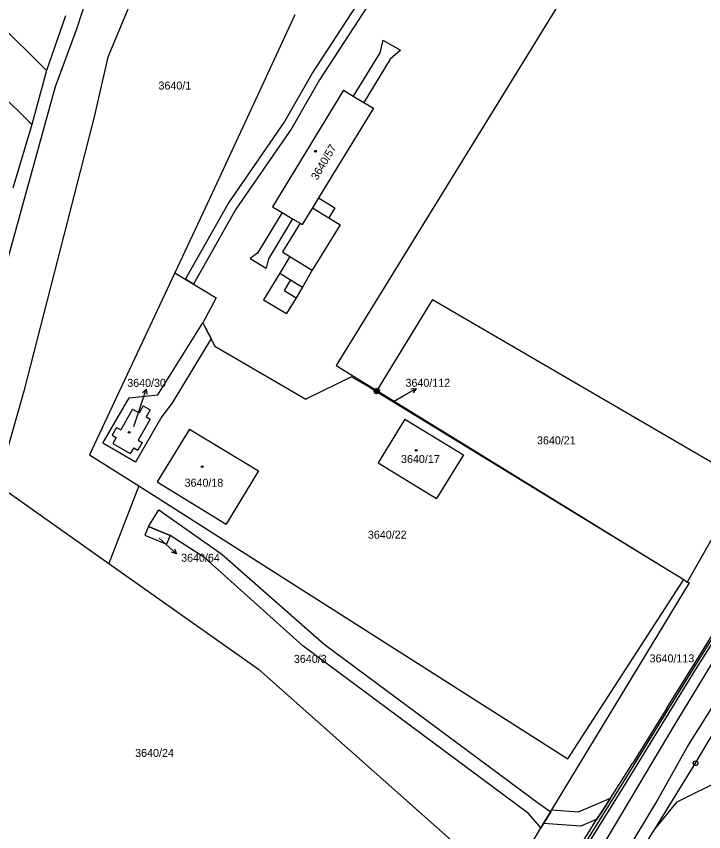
# Model space of a CAD drawing. Extents: x -593183 to -588034, y -1130415 to -1124994.
# Drawn here: x -592330.3 to -592184.3, y -1129180.7 to -1129007.5 of the extents above; entities that cross this region are included whole.
import ezdxf

# ---------------------------------------------------------------- set-up
doc = ezdxf.new("R2010")
doc.units = 0
for name, color, linetype in [('Vrstva 1', 7, 'Continuous'), ('Vrstva 16', 7, 'Continuous'), ('Vrstva 18', 7, 'Continuous'), ('Vrstva 19', 7, 'Continuous'), ('Vrstva 24', 7, 'Continuous'), ('Vrstva 25', 7, 'Continuous'), ('Vrstva 27', 7, 'Continuous'), ('Vrstva 4', 7, 'Continuous')]:
    doc.layers.add(name, color=color, linetype=linetype)

msp = doc.modelspace()

# ---------------------------------------------------------------- linework, layer by layer
at = {"layer": 'Vrstva 1'}
for p, q in [((-592391, -1128952.5), (-592323.89, -1129019.05)), ((-592301.69, -1128960.34), (-592317.48, -1129010.23)), ((-592188.45, -1128961.6), (-592262.31, -1129081.69)), ((-592356.73, -1129001.36), (-592326.97, -1129030.51)), ((-592306.02, -1129004.64), (-592310.86, -1129016.17)), ((-592271.1, -1129007.19), (-592279.51, -1129025.22)), ((-592319.81, -1129007.41), (-592323.89, -1129019.05)), ((-592317.48, -1129010.23), (-592322.01, -1129022.47)), ((-592252.46, -1129012.6), (-592253.07, -1129015.3)), ((-592252.46, -1129012.6), (-592248.68, -1129014.71)), ((-592253.07, -1129015.3), (-592258.73, -1129024.46)), ((-592248.68, -1129014.71), (-592250.88, -1129016.62)), ((-592310.86, -1129016.17), (-592313.83, -1129029.16)), ((-592250.88, -1129016.62), (-592256.46, -1129025.83)), ((-592323.89, -1129019.05), (-592326.97, -1129030.51)), ((-592322.01, -1129022.47), (-592337.72, -1129079.08)), ((-592260.8, -1129023.22), (-592275.84, -1129047.96)), ((-592260.8, -1129023.22), (-592258.73, -1129024.46)), ((-592279.51, -1129025.22), (-592289.12, -1129045.99)), ((-592256.46, -1129025.83), (-592254.44, -1129027.05)), ((-592254.44, -1129027.05), (-592266.08, -1129046.09)), ((-592313.83, -1129029.16), (-592328.69, -1129087.14)), ((-592326.97, -1129030.51), (-592331.01, -1129044.04)), ((-592289.12, -1129045.99), (-592296.64, -1129062.03)), ((-592266.08, -1129046.09), (-592262.62, -1129048.21)), ((-592275.84, -1129047.96), (-592273.79, -1129049.19)), ((-592262.62, -1129048.21), (-592263.89, -1129050.34)), ((-592273.79, -1129049.19), (-592279.03, -1129057.84)), ((-592271.61, -1129050.51), (-592276.74, -1129059.06)), ((-592271.61, -1129050.51), (-592270.01, -1129051.47)), ((-592263.89, -1129050.34), (-592261.52, -1129051.78)), ((-592270.01, -1129051.47), (-592273.73, -1129057.57)), ((-592261.52, -1129051.78), (-592267.47, -1129061.4)), ((-592279.03, -1129057.84), (-592280.6, -1129058.99)), ((-592280.6, -1129058.99), (-592277.19, -1129060.98)), ((-592276.74, -1129059.06), (-592277.19, -1129060.98)), ((-592272.18, -1129058.52), (-592274.33, -1129062.07)), ((-592273.73, -1129057.57), (-592272.18, -1129058.52)), ((-592296.64, -1129062.03), (-592314.72, -1129100.63)), ((-592296.64, -1129062.03), (-592287.84, -1129067.3)), ((-592274.33, -1129062.07), (-592277.8, -1129067.74)), ((-592267.47, -1129061.4), (-592269.47, -1129065.03)), ((-592269.47, -1129065.03), (-592270.87, -1129067.32)), ((-592287.84, -1129067.3), (-592290.64, -1129072.6)), ((-592277.8, -1129067.74), (-592272.9, -1129070.64)), ((-592270.87, -1129067.32), (-592272.9, -1129070.64)), ((-592241.9, -1129067.63), (-592253.67, -1129087.01)), ((-592241.9, -1129067.63), (-592180.51, -1129103.41)), ((-592290.64, -1129072.6), (-592288.09, -1129077.57)), ((-592288.09, -1129077.57), (-592268.82, -1129088.81)), ((-592262.31, -1129081.69), (-592253.67, -1129087.01)), ((-592259.06, -1129084.06), (-592268.82, -1129088.81)), ((-592259.06, -1129084.06), (-592255.1, -1129086.37)), ((-592255.1, -1129086.37), (-592253.77, -1129087.18)), ((-592328.69, -1129087.14), (-592332.99, -1129102.34)), ((-592253.77, -1129087.18), (-592253.67, -1129087.01)), ((-592253.77, -1129087.18), (-592193, -1129124.36)), ((-592253.67, -1129087.01), (-592193, -1129124.36)), ((-592303.36, -1129090.23), (-592304.22, -1129091.71)), ((-592303.36, -1129090.23), (-592301.83, -1129091.11)), ((-592305.58, -1129090.93), (-592308.12, -1129095.34)), ((-592305.58, -1129090.93), (-592304.22, -1129091.71)), ((-592301.83, -1129091.11), (-592302.69, -1129092.6)), ((-592301.86, -1129093.08), (-592304.43, -1129097.52)), ((-592302.69, -1129092.6), (-592301.86, -1129093.08)), ((-592247.76, -1129093.07), (-592253.44, -1129102.33)), ((-592247.76, -1129093.07), (-592235.29, -1129100.67)), ((-592308.99, -1129094.83), (-592309.92, -1129096.45)), ((-592308.99, -1129094.83), (-592308.12, -1129095.34)), ((-592293.48, -1129095.19), (-592300.37, -1129106.43)), ((-592293.48, -1129095.19), (-592278.85, -1129104.07)), ((-592309.92, -1129096.45), (-592309.05, -1129096.95)), ((-592309.05, -1129096.95), (-592309.8, -1129098.26)), ((-592309.8, -1129098.26), (-592306.09, -1129100.4)), ((-592303.56, -1129098.03), (-592304.49, -1129099.64)), ((-592304.43, -1129097.52), (-592303.56, -1129098.03)), ((-592314.72, -1129100.63), (-592304.3, -1129107.26)), ((-592305.36, -1129099.14), (-592306.09, -1129100.4)), ((-592305.36, -1129099.14), (-592304.49, -1129099.64)), ((-592235.29, -1129100.67), (-592241, -1129109.97)), ((-592253.44, -1129102.33), (-592241, -1129109.97)), ((-592278.85, -1129104.07), (-592285.73, -1129115.41)), ((-592333.7, -1129107.4), (-592310.63, -1129123.71)), ((-592304.3, -1129107.26), (-592310.63, -1129123.71)), ((-592304.3, -1129107.26), (-592213.1, -1129165.25)), ((-592300.37, -1129106.43), (-592285.73, -1129115.41)), ((-592175.59, -1129106.28), (-592187.8, -1129127.7)), ((-592302.2, -1129115.87), (-592302.98, -1129117.71)), ((-592302.2, -1129115.87), (-592297.6, -1129117.83)), ((-592302.98, -1129117.71), (-592298.38, -1129119.67)), ((-592297.6, -1129117.83), (-592298.38, -1129119.67)), ((-592310.63, -1129123.71), (-592278.86, -1129146.16)), ((-592193, -1129124.36), (-592188.48, -1129127.13)), ((-592216.52, -1129176.07), (-592187.24, -1129127.82)), ((-592213.1, -1129165.25), (-592188.48, -1129127.13)), ((-592188.48, -1129127.13), (-592187.8, -1129127.7)), ((-592187.8, -1129127.7), (-592187.24, -1129127.82)), ((-592192.12, -1129154.45), (-592178.79, -1129133.08)), ((-592185.97, -1129166.16), (-592167.6, -1129134.99)), ((-592278.86, -1129146.16), (-592226.53, -1129192.56)), ((-592189.87, -1129174.36), (-592133.42, -1129146.16)), ((-592192.12, -1129154.45), (-592199.35, -1129166.2)), ((-592204.09, -1129173.61), (-592199.35, -1129166.2)), ((-592194.66, -1129180.14), (-592185.97, -1129166.16)), ((-592205.86, -1129176.37), (-592204.09, -1129173.61)), ((-592194.66, -1129180.14), (-592189.87, -1129174.36)), ((-592218.27, -1129178.95), (-592216.52, -1129176.07)), ((-592206.94, -1129178.07), (-592205.86, -1129176.37)), ((-592214.09, -1129189.34), (-592206.94, -1129178.07)), ((-592230.93, -1129238.5), (-592194.66, -1129180.14)), ((-592226.53, -1129192.56), (-592218.27, -1129178.95))]:
    msp.add_line(p, q, dxfattribs=at)
at = {"layer": 'Vrstva 16'}
for p, q in [((-592250.17, -1129089.33), (-592247.95, -1129088.06)), ((-592305.34, -1129094.66), (-592303.66, -1129089.57)), ((-592299.96, -1129118.33), (-592298.5, -1129119.65))]:
    msp.add_line(p, q, dxfattribs=at)
at = {"layer": 'Vrstva 24'}
for centre, radius in [((-592253.77, -1129087.18), 0.5), ((-592253.67, -1129087.01), 0.5), ((-592253.77, -1129087.18), 0.0327), ((-592253.67, -1129087.01), 0.0327), ((-592185.97, -1129166.16), 0.5), ((-592185.97, -1129166.16), 0.0327)]:
    msp.add_circle(centre, radius, dxfattribs=at)
at = {"layer": 'Vrstva 25'}
for p, q in [((-592303.66, -1129089.57), (-592302.72, -1129086.72)), ((-592247.95, -1129088.06), (-592245.35, -1129086.57)), ((-592298.5, -1129119.65), (-592296.28, -1129121.67))]:
    msp.add_line(p, q, dxfattribs=at)
for points in [[(-592303.51, -1129087.51), (-592302.72, -1129086.72), (-592302.56, -1129087.83)], [(-592246.46, -1129086.63), (-592245.35, -1129086.57), (-592245.97, -1129087.5)], [(-592296.68, -1129120.62), (-592296.28, -1129121.67), (-592297.36, -1129121.36)]]:
    msp.add_lwpolyline(points, dxfattribs=at)
for centre, radius in [((-592266.72, -1129036.16), 0.175), ((-592266.72, -1129036.16), 0.15), ((-592306.33, -1129095.87), 0.175), ((-592306.33, -1129095.87), 0.15), ((-592245.33, -1129099.69), 0.175), ((-592245.33, -1129099.69), 0.15), ((-592290.8, -1129103.19), 0.175), ((-592290.8, -1129103.19), 0.15)]:
    msp.add_circle(centre, radius, dxfattribs=at)
at = {"layer": 'Vrstva 27'}
for p, q in [((-592267.53, -1129019.83), (-592253.41, -1128998.15)), ((-592251.77, -1128999.37), (-592265.89, -1129020.99)), ((-592273.37, -1129030.08), (-592267.53, -1129019.83)), ((-592265.89, -1129020.99), (-592271.73, -1129031.24)), ((-592285.29, -1129047.35), (-592273.37, -1129030.08)), ((-592271.73, -1129031.24), (-592283.65, -1129048.51)), ((-592294.38, -1129063.38), (-592285.29, -1129047.35)), ((-592283.65, -1129048.51), (-592292.67, -1129064.41)), ((-592292.67, -1129064.41), (-592294.38, -1129063.38)), ((-592300.22, -1129087.93), (-592290.64, -1129072.6)), ((-592290.64, -1129072.6), (-592288.93, -1129075.93)), ((-592288.93, -1129075.93), (-592297.22, -1129089.73)), ((-592311.92, -1129098.17), (-592306.33, -1129088.52)), ((-592306.33, -1129088.52), (-592300.22, -1129087.93)), ((-592297.22, -1129089.73), (-592299.41, -1129092.54)), ((-592299.41, -1129092.54), (-592305, -1129102.19)), ((-592305, -1129102.19), (-592311.92, -1129098.17)), ((-592302.2, -1129115.87), (-592300, -1129112.35)), ((-592300, -1129112.35), (-592286.62, -1129121.75)), ((-592186.46, -1129146.05), (-592164.98, -1129111.96)), ((-592164.6, -1129112.28), (-592186.04, -1129146.31)), ((-592297.6, -1129117.83), (-592302.2, -1129115.87)), ((-592290.24, -1129122.53), (-592297.6, -1129117.83)), ((-592269.44, -1129141.26), (-592290.24, -1129122.53)), ((-592286.62, -1129121.75), (-592264.88, -1129140.91)), ((-592221.48, -1129176.84), (-592269.44, -1129141.26)), ((-592264.88, -1129140.91), (-592219.1, -1129174.87)), ((-592201.8, -1129170.99), (-592186.46, -1129146.05)), ((-592186.04, -1129146.31), (-592201.38, -1129171.25)), ((-592226.28, -1129210.13), (-592201.8, -1129170.99)), ((-592201.38, -1129171.25), (-592225.86, -1129210.39)), ((-592219.1, -1129174.87), (-592217.45, -1129176)), ((-592210.87, -1129176.48), (-592204.09, -1129173.61)), ((-592204.09, -1129173.61), (-592205.86, -1129176.37)), ((-592219.65, -1129178.95), (-592221.48, -1129176.84)), ((-592216.76, -1129176.47), (-592218.84, -1129179.89)), ((-592218.27, -1129178.95), (-592216.76, -1129176.47)), ((-592217.45, -1129176), (-592216.76, -1129176.47)), ((-592216.76, -1129176.47), (-592216.52, -1129176.07)), ((-592216.52, -1129176.07), (-592210.87, -1129176.48)), ((-592205.86, -1129176.37), (-592206.94, -1129178.07)), ((-592206.94, -1129178.07), (-592210.37, -1129179.52)), ((-592218.84, -1129179.89), (-592219.65, -1129178.95)), ((-592210.37, -1129179.52), (-592218.27, -1129178.95))]:
    msp.add_line(p, q, dxfattribs=at)
at = {"layer": 'Vrstva 4'}
for p, q in [((-592258.73, -1129024.46), (-592256.46, -1129025.83)), ((-592266.08, -1129046.09), (-592267.38, -1129048.22)), ((-592267.38, -1129048.22), (-592269.54, -1129051.76)), ((-592267.38, -1129048.22), (-592263.89, -1129050.34)), ((-592273.79, -1129049.19), (-592271.61, -1129050.51)), ((-592270.01, -1129051.47), (-592269.54, -1129051.76)), ((-592272.18, -1129058.52), (-592267.47, -1129061.4)), ((-592274.33, -1129062.07), (-592272.01, -1129063.48)), ((-592272.01, -1129063.48), (-592273.41, -1129065.78)), ((-592272.01, -1129063.48), (-592269.47, -1129065.03)), ((-592273.41, -1129065.78), (-592270.87, -1129067.32)), ((-592190.32, -1129157.88), (-592151.2, -1129093.47)), ((-592187.76, -1129162.76), (-592149.98, -1129102.45)), ((-592236.76, -1129235.82), (-592190.32, -1129157.88)), ((-592194.41, -1129174.66), (-592187.76, -1129162.76)), ((-592232.67, -1129237.7), (-592194.41, -1129174.66))]:
    msp.add_line(p, q, dxfattribs=at)

# ---------------------------------------------------------------- texts
at = {"layer": 'Vrstva 16'}
for s, p in [('3640/30', (-592306.73, -1129086.22)), ('3640/112', (-592247.61, -1129086.2)), ('3640/64', (-592295.28, -1129123.37))]:
    msp.add_text(s, height=1.7, dxfattribs=at).set_placement(p)
at = {"layer": 'Vrstva 18'}
for s, height, p in [('3640/1', 1.7, (-592300.09, -1129023.07)), ('3640/112', 0.1, (-592250.43, -1129089.33)), ('3640/21', 1.7, (-592219.67, -1129098.44)), ('3640/22', 1.7, (-592255.6, -1129118.47)), ('3640/64', 0.1, (-592299.96, -1129118.33)), ('3640/3', 1.7, (-592271.32, -1129144.85)), ('3640/113', 1.7, (-592195.75, -1129144.75)), ('3640/24', 1.7, (-592305.04, -1129164.83))]:
    msp.add_text(s, height=height, dxfattribs=at).set_placement(p)
at = {"layer": 'Vrstva 19'}
msp.add_text('3640/57', height=1.7, rotation=59.7083, dxfattribs=at).set_placement((-592266.34, -1129042.44))
for s, height, p in [('3640/30', 0.01, (-592305.34, -1129094.66)), ('3640/17', 1.7, (-592248.56, -1129102.4)), ('3640/18', 1.7, (-592294.54, -1129107.43))]:
    msp.add_text(s, height=height, dxfattribs=at).set_placement(p)

doc.saveas('drawing.dxf')
